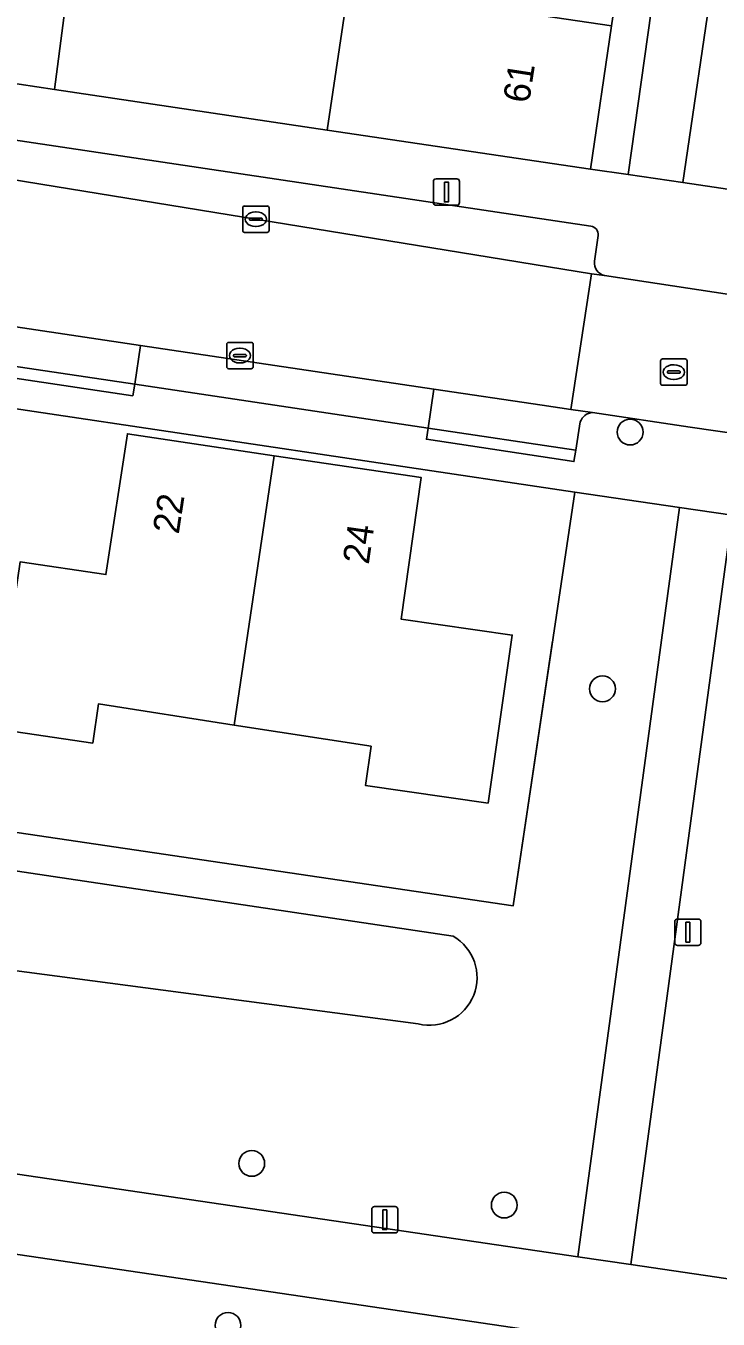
# Model space of a CAD drawing. Extents: x 164148 to 165261, y 382513 to 383432.
# Drawn here: x 164449.01 to 164475.24, y 383245.45 to 383294.49 of the extents above; entities that cross this region are included whole.
import ezdxf

# ---------------------------------------------------------------- set-up
doc = ezdxf.new("R2010")
doc.units = 0
for name, color, linetype in [('IMGEO_Boom', 7, 'Continuous'), ('IMGEO_Erf', 7, 'Continuous'), ('IMGEO_Fietspad_gesloten', 7, 'Continuous'), ('IMGEO_Greppel_droge_sloot', 7, 'Continuous'), ('IMGEO_Groenvoorziening', 7, 'Continuous'), ('IMGEO_Hek', 7, 'Continuous'), ('IMGEO_Kolk', 7, 'Continuous'), ('IMGEO_Lichtmast', 7, 'Continuous'), ('IMGEO_Muur', 7, 'Continuous'), ('IMGEO_Pand', 7, 'Continuous'), ('IMGEO_Pand_nummerreeks', 7, 'Continuous'), ('IMGEO_Parkeervlak_open', 7, 'Continuous'), ('IMGEO_Rijbaan_lokaal_open', 7, 'Continuous'), ('IMGEO_Rioolput', 7, 'Continuous'), ('IMGEO_Voetpad_gesloten', 7, 'Continuous'), ('IMGEO_Voetpad_open', 7, 'Continuous')]:
    doc.layers.add(name, color=color, linetype=linetype)

msp = doc.modelspace()

# ---------------------------------------------------------------- linework, layer by layer
at = {"layer": 'IMGEO_Boom'}
for centre in [(164471.906, 383279.085), (164470.858, 383269.347), (164457.572, 383251.355), (164467.138, 383249.775), (164456.672, 383245.212)]:
    msp.add_circle(centre, 0.489, dxfattribs=at)
at = {"layer": 'IMGEO_Erf'}
for points in [[(164471.832, 383288.847), (164476.423, 383321.531), (164475.228, 383321.646), (164474.424, 383316.216), (164473.619, 383310.784), (164472.815, 383305.352), (164472.01, 383299.92), (164471.206, 383294.489), (164470.402, 383289.058)], [(164424.578, 383283.554), (164422.255, 383267.801), (164467.471, 383261.119), (164469.81, 383276.81), (164441.358, 383281.05)], [(164452.046, 383273.679), (164452.859, 383279.018), (164458.425, 383278.189), (164463.99, 383277.36), (164463.227, 383271.993), (164467.441, 383271.386), (164466.523, 383265.018), (164461.881, 383265.687), (164462.095, 383267.172), (164456.904, 383267.977), (164451.765, 383268.775), (164451.545, 383267.291), (164447.862, 383267.838), (164448.801, 383274.165)]]:
    msp.add_lwpolyline(points, close=True, dxfattribs=at)
msp.add_lwpolyline([(164450.45, 383294.787), (164450.094, 383292.073), (164460.431, 383290.535), (164461.235, 383295.965)], dxfattribs=at)
at = {"layer": 'IMGEO_Fietspad_gesloten'}
for points in [[(164412.392, 383256.302), (164410.253, 383256.618), (164363.243, 383263.551), (164361.319, 383263.835), (164322.847, 383269.509), (164297.994, 383273.175), (164298.515, 383270.074), (164322.366, 383266.481), (164324.331, 383266.264), (164405.939, 383254.161), (164407.972, 383253.915), (164472.414, 383244.404), (164474.369, 383244.09), (164540.938, 383234.279), (164542.964, 383233.969), (164588.572, 383227.202), (164590.192, 383226.957), (164594.42, 383226.319)], [(164593.829, 383229.46), (164588.82, 383230.206), (164587.504, 383230.395), (164581.38, 383231.31), (164530.74, 383238.876), (164528.693, 383239.15), (164524.55, 383239.761), (164471.929, 383247.522), (164469.921, 383247.818), (164412.392, 383256.302)]]:
    msp.add_lwpolyline(points, dxfattribs=at)
at = {"layer": 'IMGEO_Greppel_droge_sloot'}
for points in [[(164465.2, 383259.967), (164424.637, 383266.025)], [(164424.357, 383261.867), (164463.879, 383256.646)]]:
    msp.add_lwpolyline(points, dxfattribs=at)
msp.add_arc((164464.303, 383258.401), 1.805, 256.4179, 60.1995, dxfattribs=at)
at = {"layer": 'IMGEO_Groenvoorziening'}
for points in [[(164473.903, 383288.541), (164478.567, 383287.854), (164479.745, 383295.856), (164475.081, 383296.543)], [(164422.255, 383267.801), (164424.578, 383283.554), (164421.456, 383284.009), (164418.361, 383262.942), (164413.479, 383263.66), (164412.392, 383256.302), (164469.921, 383247.818), (164473.771, 383276.223), (164469.81, 383276.81), (164467.471, 383261.119)], [(164530.556, 383251.332), (164525.253, 383252.095), (164527.632, 383268.277), (164524.124, 383268.791), (164521.721, 383253.116), (164476.605, 383259.774), (164478.889, 383275.465), (164475.77, 383275.927), (164471.929, 383247.522), (164524.55, 383239.761), (164528.693, 383239.15)], [(164472.414, 383244.404), (164407.972, 383253.915), (164406.195, 383242.078), (164407.364, 383242.133), (164420.204, 383240.227), (164429.857, 383238.788), (164431.321, 383238.57), (164440.941, 383237.135), (164453.782, 383235.26), (164455.066, 383234.832), (164457.022, 383234.546), (164461.751, 383233.818), (164467.869, 383232.907), (164472.591, 383232.242), (164473.476, 383237.881), (164471.506, 383238.104)]]:
    msp.add_lwpolyline(points, close=True, dxfattribs=at)
for points in [[(164424.637, 383266.025), (164465.2, 383259.967)], [(164463.879, 383256.646), (164424.357, 383261.867)]]:
    msp.add_lwpolyline(points, dxfattribs=at)
msp.add_arc((164464.303, 383258.401), 1.805, 256.4179, 60.1995, dxfattribs=at)
at = {"layer": 'IMGEO_Hek'}
msp.add_lwpolyline([(164423.736, 383277.843), (164422.255, 383267.801), (164467.471, 383261.119), (164468.968, 383271.158)], dxfattribs=at)
at = {"layer": 'IMGEO_Kolk'}
for p, q in [((164457.228, 383286.729), (164457.228, 383287.581)), ((164457.303, 383287.655), (164458.155, 383287.655)), ((164457.716, 383287.435), (164457.741, 383287.435)), ((164458.229, 383287.581), (164458.229, 383286.729)), ((164457.487, 383287.149), (164457.487, 383287.161)), ((164457.925, 383287.112), (164457.527, 383287.112)), ((164457.53, 383287.198), (164457.928, 383287.198)), ((164457.971, 383287.161), (164457.971, 383287.149)), ((164458.155, 383286.655), (164457.303, 383286.655)), ((164457.739, 383286.875), (164457.714, 383286.875)), ((164456.624, 383281.558), (164456.624, 383282.41)), ((164456.699, 383282.484), (164457.551, 383282.484)), ((164457.112, 383282.264), (164457.137, 383282.264)), ((164457.625, 383282.41), (164457.625, 383281.558)), ((164456.883, 383281.978), (164456.883, 383281.99)), ((164457.321, 383281.941), (164456.923, 383281.941)), ((164456.926, 383282.027), (164457.324, 383282.027)), ((164457.135, 383281.704), (164457.11, 383281.704)), ((164457.367, 383281.99), (164457.367, 383281.978)), ((164457.551, 383281.484), (164456.699, 383281.484))]:
    msp.add_line(p, q, dxfattribs=at)
for points in [[(164457.228, 383286.729), (164457.228, 383287.581)], [(164457.303, 383287.655), (164458.155, 383287.655)], [(164458.229, 383287.581), (164458.229, 383286.729)], [(164458.155, 383286.655), (164457.303, 383286.655)], [(164456.624, 383281.558), (164456.624, 383282.41)], [(164456.699, 383282.484), (164457.551, 383282.484)], [(164457.625, 383282.41), (164457.625, 383281.558)], [(164457.551, 383281.484), (164456.699, 383281.484)]]:
    msp.add_lwpolyline(points, dxfattribs=at)
for centre, radius, start, end in [((164457.305, 383287.579), 0.0765, 91.552, 178.448), ((164457.305, 383287.579), 0.0765, 91.552, 178.448), ((164458.153, 383287.579), 0.0765, 1.552, 88.448), ((164458.153, 383287.579), 0.0765, 1.552, 88.448), ((164457.527, 383287.158), 0.0403, 85.8775, 175.7526), ((164457.524, 383287.148), 0.0366, 178.938, 274.7102), ((164457.928, 383287.155), 0.043, 264.8664, 352.4533), ((164457.932, 383287.16), 0.0386, 1.7309, 96.639), ((164457.305, 383286.731), 0.0765, 181.552, 268.448), ((164457.305, 383286.731), 0.0765, 181.552, 268.448), ((164458.153, 383286.731), 0.0765, 271.552, 358.448), ((164458.153, 383286.731), 0.0765, 271.552, 358.448), ((164456.701, 383282.408), 0.0765, 91.552, 178.448), ((164456.701, 383282.408), 0.0765, 91.552, 178.448), ((164457.549, 383282.408), 0.0765, 1.552, 88.448), ((164457.549, 383282.408), 0.0765, 1.552, 88.448), ((164456.701, 383281.56), 0.0765, 181.552, 268.448), ((164456.701, 383281.56), 0.0765, 181.552, 268.448), ((164456.923, 383281.987), 0.0403, 85.8775, 175.7526), ((164456.92, 383281.977), 0.0366, 178.938, 274.7102), ((164457.324, 383281.984), 0.043, 264.8664, 352.4533), ((164457.328, 383281.989), 0.0386, 1.7309, 96.639), ((164457.549, 383281.56), 0.0765, 271.552, 358.448), ((164457.549, 383281.56), 0.0765, 271.552, 358.448)]:
    msp.add_arc(centre, radius, start, end, dxfattribs=at)
for centre, major_axis, ratio, start_param, end_param in [((164457.715, 383287.155), (-0.387, 0.002), 0.722429, 4.712389, 7.853982), ((164457.74, 383287.155), (-0.39, 0.002), 0.717154, 1.570796, 4.712389), ((164457.111, 383281.984), (-0.387, 0.002), 0.722429, 4.712389, 7.853982), ((164457.136, 383281.984), (-0.39, 0.002), 0.717154, 1.570796, 4.712389)]:
    msp.add_ellipse(centre, major_axis=major_axis, ratio=ratio, start_param=start_param, end_param=end_param, dxfattribs=at)
at = {"layer": 'IMGEO_Lichtmast'}
for p, q in [((164464.452, 383287.785), (164464.452, 383288.585)), ((164464.452, 383288.585), (164464.452, 383287.785)), ((164464.552, 383288.685), (164465.342, 383288.685)), ((164465.342, 383288.685), (164464.552, 383288.685)), ((164465.442, 383288.585), (164465.442, 383287.785)), ((164465.442, 383287.785), (164465.442, 383288.585)), ((164465.342, 383287.685), (164464.552, 383287.685)), ((164464.552, 383287.685), (164465.342, 383287.685)), ((164473.598, 383259.721), (164473.598, 383260.521)), ((164473.598, 383260.521), (164473.598, 383259.721)), ((164473.698, 383260.621), (164474.488, 383260.621)), ((164474.488, 383260.621), (164473.698, 383260.621)), ((164474.588, 383260.521), (164474.588, 383259.721)), ((164474.588, 383259.721), (164474.588, 383260.521)), ((164474.488, 383259.621), (164473.698, 383259.621)), ((164473.698, 383259.621), (164474.488, 383259.621)), ((164462.217, 383249.718), (164463.007, 383249.718)), ((164463.007, 383249.718), (164462.217, 383249.718)), ((164462.117, 383248.818), (164462.117, 383249.618)), ((164462.117, 383249.618), (164462.117, 383248.818)), ((164463.107, 383249.618), (164463.107, 383248.818)), ((164463.107, 383248.818), (164463.107, 383249.618)), ((164463.007, 383248.718), (164462.217, 383248.718)), ((164462.217, 383248.718), (164463.007, 383248.718))]:
    msp.add_line(p, q, dxfattribs=at)
for points in [[(164464.872, 383288.56), (164465.022, 383288.56), (164465.022, 383287.81), (164464.872, 383287.81), (164464.872, 383288.56)], [(164474.018, 383260.496), (164474.168, 383260.496), (164474.168, 383259.746), (164474.018, 383259.746), (164474.018, 383260.496)], [(164462.537, 383249.593), (164462.687, 383249.593), (164462.687, 383248.843), (164462.537, 383248.843), (164462.537, 383249.593)]]:
    msp.add_lwpolyline(points, dxfattribs=at)
for centre, start, end in [((164464.552, 383288.585), 90, 180), ((164464.552, 383288.585), 90, 180), ((164465.342, 383288.585), 0, 90), ((164465.342, 383288.585), 360, 90), ((164464.552, 383287.785), 180, 270), ((164464.552, 383287.785), 180, 270), ((164465.342, 383287.785), 270, 0), ((164465.342, 383287.785), 270, 0), ((164473.698, 383260.521), 90, 180), ((164473.698, 383260.521), 90, 180), ((164474.488, 383260.521), 0, 90), ((164474.488, 383260.521), 360, 90), ((164473.698, 383259.721), 180, 270), ((164473.698, 383259.721), 180, 270), ((164474.488, 383259.721), 270, 0), ((164474.488, 383259.721), 270, 0), ((164462.217, 383249.618), 90, 180), ((164462.217, 383249.618), 90, 180), ((164463.007, 383249.618), 0, 90), ((164463.007, 383249.618), 360, 90), ((164462.217, 383248.818), 180, 270), ((164462.217, 383248.818), 180, 270), ((164463.007, 383248.818), 270, 0), ((164463.007, 383248.818), 270, 0)]:
    msp.add_arc(centre, 0.1, start, end, dxfattribs=at)
at = {"layer": 'IMGEO_Muur'}
msp.add_lwpolyline([(164450.094, 383292.073), (164460.431, 383290.535)], dxfattribs=at)
at = {"layer": 'IMGEO_Pand'}
for points in [[(164461.235, 383295.965), (164460.431, 383290.535), (164470.402, 383289.058), (164471.206, 383294.489)], [(164458.425, 383278.189), (164452.859, 383279.018), (164452.046, 383273.679), (164448.801, 383274.165), (164447.862, 383267.838), (164451.545, 383267.291), (164451.765, 383268.775), (164456.904, 383267.977)], [(164463.99, 383277.36), (164458.425, 383278.189), (164456.904, 383267.977), (164462.095, 383267.172), (164461.881, 383265.687), (164466.523, 383265.018), (164467.441, 383271.386), (164463.227, 383271.993)]]:
    msp.add_lwpolyline(points, close=True, dxfattribs=at)
at = {"layer": 'IMGEO_Parkeervlak_open'}
for points in [[(164470.417, 383286.896), (164447.688, 383290.293)], [(164446.781, 383288.94), (164470.449, 383285.08), (164470.939, 383285.022)], [(164470.561, 383285.562), (164470.693, 383286.539)]]:
    msp.add_lwpolyline(points, dxfattribs=at)
msp.add_lwpolyline([(164453.356, 383282.368), (164453.143, 383280.896), (164464.255, 383279.236), (164464.468, 383280.711)], close=True, dxfattribs=at)
for centre, radius, start, end in [((164470.373, 383286.577), 0.322, 353.2056, 82.2103), ((164471.022, 383285.483), 0.468, 170.2446, 259.7394)]:
    msp.add_arc(centre, radius, start, end, dxfattribs=at)
at = {"layer": 'IMGEO_Rijbaan_lokaal_open'}
for points in [[(164446.781, 383288.94), (164444.763, 383289.252), (164425.585, 383291.734), (164425.275, 383291.79), (164424.508, 383286.672), (164424.689, 383286.645), (164430.787, 383285.734), (164434.936, 383285.114), (164441.79, 383284.092), (164453.356, 383282.368), (164464.468, 383280.711), (164468.571, 383280.099), (164469.661, 383279.936), (164470.449, 383285.08)], [(164479.663, 383283.697), (164470.939, 383285.022), (164470.449, 383285.08), (164469.661, 383279.936), (164470.483, 383279.822), (164474.184, 383279.272), (164476.183, 383278.976), (164478.86, 383278.579)], [(164441.79, 383284.092), (164441.577, 383282.621), (164453.143, 383280.896), (164453.356, 383282.368)]]:
    msp.add_lwpolyline(points, close=True, dxfattribs=at)
msp.add_lwpolyline([(164470.483, 383279.822), (164469.661, 383279.936), (164468.571, 383280.099), (164464.468, 383280.711), (164464.255, 383279.236), (164469.845, 383278.397), (164470.016, 383279.467)], dxfattribs=at)
msp.add_arc((164470.505, 383279.309), 0.514, 92.4433, 162.0388, dxfattribs=at)
at = {"layer": 'IMGEO_Rioolput'}
for p, q in [((164473.061, 383280.931), (164473.061, 383281.783)), ((164473.136, 383281.857), (164473.988, 383281.857)), ((164473.549, 383281.637), (164473.574, 383281.637)), ((164474.062, 383281.783), (164474.062, 383280.931)), ((164473.32, 383281.351), (164473.32, 383281.363)), ((164473.758, 383281.314), (164473.36, 383281.314)), ((164473.363, 383281.4), (164473.761, 383281.4)), ((164473.572, 383281.077), (164473.547, 383281.077)), ((164473.804, 383281.363), (164473.804, 383281.351)), ((164473.988, 383280.857), (164473.136, 383280.857))]:
    msp.add_line(p, q, dxfattribs=at)
for points in [[(164473.061, 383280.931), (164473.061, 383281.783)], [(164473.136, 383281.857), (164473.988, 383281.857)], [(164474.062, 383281.783), (164474.062, 383280.931)], [(164473.988, 383280.857), (164473.136, 383280.857)]]:
    msp.add_lwpolyline(points, dxfattribs=at)
for centre, radius, start, end in [((164473.138, 383281.781), 0.0765, 91.552, 178.448), ((164473.138, 383281.781), 0.0765, 91.552, 178.448), ((164473.986, 383281.781), 0.0765, 1.552, 88.448), ((164473.986, 383281.781), 0.0765, 1.552, 88.448), ((164473.36, 383281.36), 0.0403, 85.8775, 175.7526), ((164473.357, 383281.35), 0.0366, 178.938, 274.7102), ((164473.761, 383281.357), 0.043, 264.8664, 352.4533), ((164473.765, 383281.362), 0.0386, 1.7309, 96.639), ((164473.138, 383280.933), 0.0765, 181.552, 268.448), ((164473.138, 383280.933), 0.0765, 181.552, 268.448), ((164473.986, 383280.933), 0.0765, 271.552, 358.448), ((164473.986, 383280.933), 0.0765, 271.552, 358.448)]:
    msp.add_arc(centre, radius, start, end, dxfattribs=at)
for centre, major_axis, ratio, start_param, end_param in [((164473.548, 383281.357), (-0.387, 0.002), 0.722429, 4.712389, 7.853982), ((164473.573, 383281.357), (-0.39, 0.002), 0.717154, 1.570796, 4.712389)]:
    msp.add_ellipse(centre, major_axis=major_axis, ratio=ratio, start_param=start_param, end_param=end_param, dxfattribs=at)
at = {"layer": 'IMGEO_Voetpad_gesloten'}
msp.add_lwpolyline([(164475.77, 383275.927), (164473.771, 383276.223), (164469.921, 383247.818), (164471.929, 383247.522)], close=True, dxfattribs=at)
at = {"layer": 'IMGEO_Voetpad_open'}
for points in [[(164482.088, 383287.337), (164480.794, 383287.477), (164478.567, 383287.854), (164473.903, 383288.541), (164471.832, 383288.847), (164470.402, 383289.058), (164460.431, 383290.535), (164450.094, 383292.073), (164448.087, 383292.378), (164437.69, 383293.926), (164427.728, 383295.405), (164426.487, 383295.589), (164424.202, 383296.082), (164419.654, 383296.689), (164417.275, 383296.961), (164416.031, 383297.135), (164406.075, 383298.606), (164395.714, 383300.146), (164393.743, 383300.442), (164383.343, 383301.97), (164373.371, 383303.448), (164372.113, 383303.598), (164376.956, 383336.181), (164376.85, 383338.67)], [(164309.343, 383300.559), (164313.73, 383299.955), (164319.528, 383299.102), (164342.102, 383295.732), (164358.982, 383293.246), (164365.477, 383292.297), (164367.432, 383292.011), (164370.46, 383291.569), (164381.278, 383289.967), (164387.313, 383289.078), (164406.647, 383286.21), (164415.655, 383284.854), (164418.056, 383284.504), (164419.619, 383284.276), (164421.456, 383284.009), (164424.578, 383283.554), (164441.358, 383281.05), (164469.81, 383276.81), (164473.771, 383276.223), (164475.77, 383275.927), (164478.889, 383275.465), (164524.124, 383268.791), (164527.632, 383268.277), (164528.176, 383271.978)], [(164426.635, 383293.431), (164444.222, 383290.805), (164447.688, 383290.293), (164470.417, 383286.896)], [(164470.693, 383286.539), (164470.561, 383285.562)], [(164453.143, 383280.896), (164453.066, 383280.463), (164441.501, 383282.188), (164441.577, 383282.621), (164435.035, 383283.61), (164430.568, 383284.281), (164430.502, 383283.837), (164424.794, 383284.68), (164424.875, 383285.122), (164425.024, 383286.155)], [(164470.939, 383285.022), (164479.663, 383283.697), (164481.4, 383283.48)], [(164470.016, 383279.467), (164469.845, 383278.397), (164469.777, 383277.962), (164464.188, 383278.814), (164464.255, 383279.236), (164453.143, 383280.896)], [(164479.044, 383278.551), (164478.86, 383278.579), (164476.183, 383278.976), (164474.184, 383279.272), (164470.483, 383279.822)]]:
    msp.add_lwpolyline(points, dxfattribs=at)
for points in [[(164485.646, 383320.108), (164483.388, 383320.434), (164482.221, 383312.401), (164477.54, 383313.081), (164478.707, 383321.114), (164476.423, 383321.531), (164471.832, 383288.847), (164473.903, 383288.541), (164475.081, 383296.543), (164479.745, 383295.856), (164478.567, 383287.854), (164480.794, 383287.477)], [(164450.879, 383297.692), (164451.308, 383300.596), (164451.64, 383302.872), (164449.686, 383303.157), (164449.354, 383300.881), (164448.916, 383297.971), (164448.479, 383295.061), (164448.087, 383292.378), (164450.094, 383292.073), (164450.45, 383294.787)], [(164441.577, 383282.621), (164441.501, 383282.188), (164453.066, 383280.463), (164453.143, 383280.896)], [(164469.845, 383278.397), (164464.255, 383279.236), (164464.188, 383278.814), (164469.777, 383277.962)]]:
    msp.add_lwpolyline(points, close=True, dxfattribs=at)
for centre, radius, start, end in [((164470.373, 383286.577), 0.322, 353.2056, 82.2103), ((164471.022, 383285.483), 0.468, 170.2446, 259.7394), ((164470.505, 383279.309), 0.514, 92.4433, 162.0388)]:
    msp.add_arc(centre, radius, start, end, dxfattribs=at)

# ---------------------------------------------------------------- texts
at = {"layer": 'IMGEO_Pand_nummerreeks'}
for s, rotation, p in [('61', 81.234, (164468.075, 383291.523)), ('22', 81.334, (164454.804, 383275.187)), ('24', 81.9113, (164462.003, 383274.039))]:
    msp.add_text(s, height=1, rotation=rotation, dxfattribs=at).set_placement(p)

doc.saveas('drawing.dxf')
